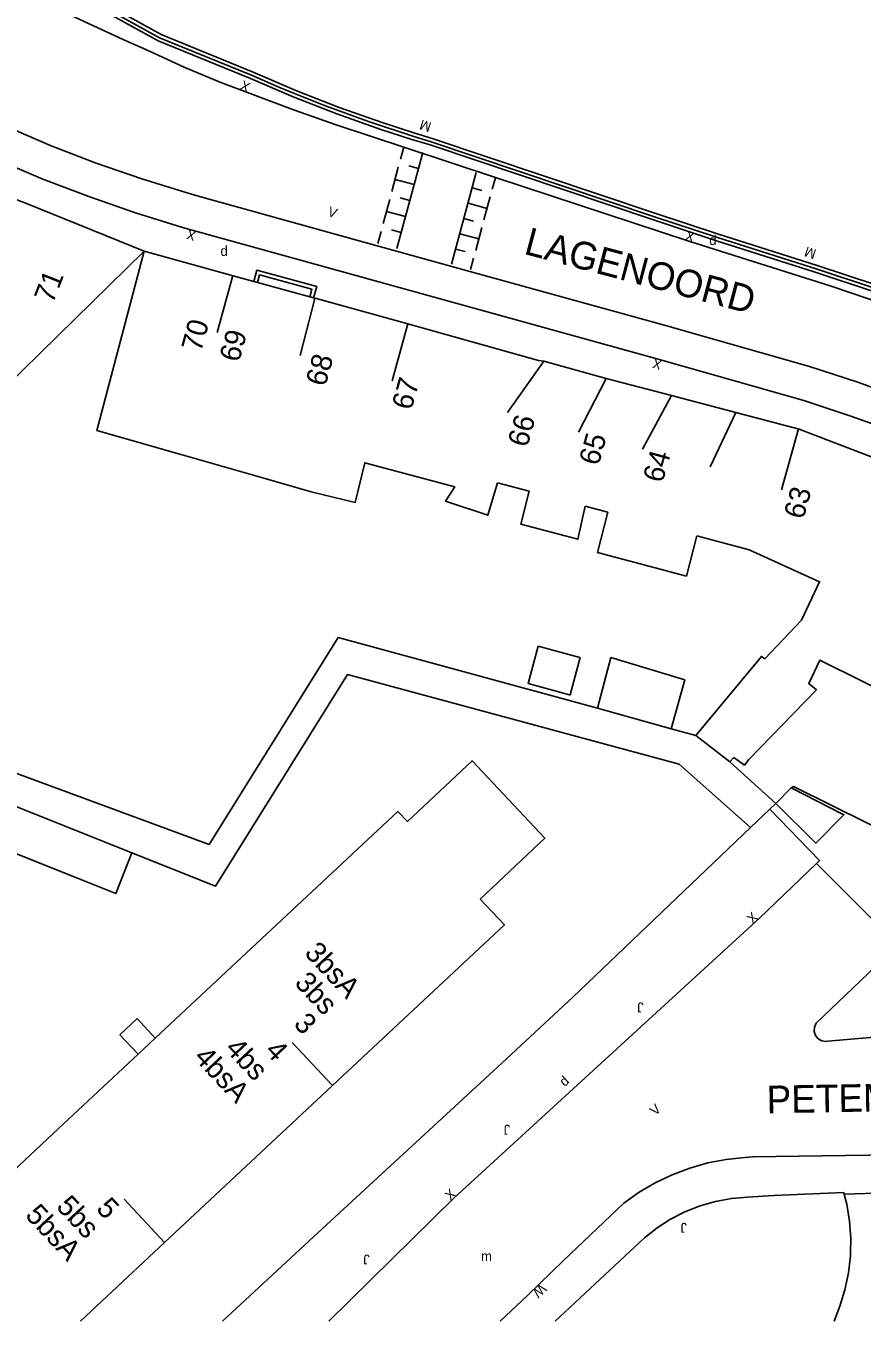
# Model space of a CAD drawing. Extents: x 134999 to 136502, y 457398 to 459002.
# Drawn here: x 135892.5 to 135934.9, y 457400 to 457465.7 of the extents above; entities that cross this region are included whole.
import ezdxf

# ---------------------------------------------------------------- set-up
doc = ezdxf.new("R2010")
doc.units = 0
for name, color, linetype in [('RI_DGTB_15', 7, 'Continuous'), ('RI_DGTB_23', 7, 'Continuous'), ('RI_DGTB_29', 7, 'Continuous'), ('RI_DGTB_30', 7, 'Continuous'), ('RI_DGTB_31', 7, 'Continuous'), ('RI_DGTB_35', 7, 'Continuous'), ('RI_DGTB_36', 7, 'Continuous'), ('RI_DGTB_37', 7, 'Continuous'), ('RI_DGTB_4', 7, 'Continuous'), ('RI_DGTB_43', 7, 'Continuous'), ('RI_DGTB_48', 7, 'Continuous'), ('RI_DGTB_5', 7, 'Continuous'), ('RI_DGTB_53', 7, 'Continuous'), ('RI_DGTB_54', 7, 'Continuous'), ('RI_DGTB_6', 7, 'Continuous')]:
    doc.layers.add(name, color=color, linetype=linetype)

msp = doc.modelspace()

# ---------------------------------------------------------------- linework, layer by layer
at = {"layer": 'RI_DGTB_15'}
for p, q in [((135902.98, 457453.041), (135902.178, 457450.15)), ((135907.143, 457451.886), (135906.388, 457448.983)), ((135911.853, 457450.585), (135911.056, 457447.693)), ((135918.741, 457448.698), (135916.903, 457446.092)), ((135921.913, 457447.827), (135920.499, 457445.104)), ((135925.226, 457446.955), (135923.748, 457444.242)), ((135928.483, 457446.098), (135927.177, 457443.34)), ((135931.66, 457445.262), (135930.798, 457442.179)), ((135908.027, 457411.949), (135905.979, 457414.141)), ((135899.508, 457403.991), (135897.46, 457406.183))]:
    msp.add_line(p, q, dxfattribs=at)
at = {"layer": 'RI_DGTB_23'}
msp.add_line((135929.236, 457425.042), (135930.21, 457425.971), dxfattribs=at)
at = {"layer": 'RI_DGTB_31'}
for p, q in [((135911.476, 457458.94), (135911.64, 457459.55)), ((135911.296, 457454.411), (135912.606, 457459.291)), ((135911.04, 457457.313), (135911.367, 457458.533)), ((135912.388, 457458.477), (135911.905, 457458.607)), ((135915.325, 457458.262), (135914.065, 457453.612)), ((135912.169, 457457.664), (135911.203, 457457.923)), ((135915.115, 457457.487), (135915.597, 457457.356)), ((135916.29, 457458), (135916.132, 457457.419)), ((135910.603, 457455.687), (135910.93, 457456.907)), ((135911.951, 457456.851), (135911.468, 457456.98)), ((135916.027, 457457.031), (135915.712, 457455.869)), ((135911.732, 457456.037), (135910.767, 457456.297)), ((135914.905, 457456.712), (135915.87, 457456.45)), ((135914.695, 457455.937), (135915.177, 457455.806)), ((135915.607, 457455.481), (135915.292, 457454.319)), ((135910.33, 457454.67), (135910.494, 457455.28)), ((135911.514, 457455.224), (135911.031, 457455.354)), ((135914.485, 457455.162), (135915.45, 457454.9)), ((135914.275, 457454.387), (135914.757, 457454.256)), ((135915.187, 457453.931), (135915.03, 457453.35))]:
    msp.add_line(p, q, dxfattribs=at)
at = {"layer": 'RI_DGTB_4'}
for p, q in [((135902.997, 457453.03), (135898.486, 457454.275)), ((135904.033, 457452.744), (135902.997, 457453.03)), ((135904.226, 457452.691), (135904.033, 457452.744)), ((135906.877, 457451.96), (135904.226, 457452.691)), ((135907.07, 457451.906), (135906.877, 457451.96)), ((135907.143, 457451.886), (135907.07, 457451.906)), ((135907.144, 457451.889), (135907.143, 457451.886)), ((135911.853, 457450.585), (135907.144, 457451.889)), ((135918.741, 457448.698), (135921.913, 457447.827)), ((135925.226, 457446.955), (135921.913, 457447.827)), ((135928.483, 457446.098), (135925.226, 457446.955)), ((135899.044, 457414.357), (135902.639, 457417.716)), ((135898.168, 457413.536), (135899.044, 457414.357)), ((135894.123, 457409.755), (135898.168, 457413.536)), ((135908.027, 457411.949), (135899.51, 457403.989)), ((135885.838, 457402.01), (135894.123, 457409.755)), ((135899.51, 457403.989), (135895.243, 457400))]:
    msp.add_line(p, q, dxfattribs=at)
for points in [[(135898.486, 457454.275), (135892.51, 457456.694), (135887.816, 457458.491), (135886.038, 457456.845)], [(135911.853, 457450.585), (135918.482, 457448.731), (135918.741, 457448.698)], [(135936.849, 457443.271), (135931.701, 457445.251), (135928.483, 457446.098)], [(135902.639, 457417.716), (135911.348, 457425.856), (135911.828, 457425.347), (135915.107, 457428.428), (135918.805, 457424.493), (135915.525, 457421.411), (135916.752, 457420.104), (135908.027, 457411.949)]]:
    msp.add_lwpolyline(points, dxfattribs=at)
at = {"layer": 'RI_DGTB_48'}
for points in [[(135907.07, 457451.906), (135907.23, 457452.486), (135904.193, 457453.323), (135904.033, 457452.744)], [(135906.877, 457451.96), (135906.984, 457452.346), (135904.333, 457453.077), (135904.226, 457452.691)]]:
    msp.add_lwpolyline(points, dxfattribs=at)
at = {"layer": 'RI_DGTB_5'}
for p, q in [((135904.664, 457442.722), (135900.402, 457443.94)), ((135914.243, 457442.322), (135909.855, 457443.495)), ((135918.002, 457442.097), (135916.391, 457442.525)), ((135922, 457441.032), (135920.85, 457441.339)), ((135929.145, 457428.484), (135932.584, 457432.026)), ((135928.181, 457428.371), (135926.45, 457429.7))]:
    msp.add_line(p, q, dxfattribs=at)
for points in [[(135898.486, 457454.275), (135886.13, 457442.181)], [(135898.486, 457454.275), (135896.072, 457445.177), (135900.402, 457443.94)], [(135909.855, 457443.495), (135909.669, 457443.545), (135909.183, 457441.53), (135906.941, 457442.071)], [(135904.664, 457442.722), (135906.941, 457442.071)], [(135926.509, 457439.833), (135925.984, 457437.799), (135921.477, 457438.998), (135922, 457441.032)], [(135931.818, 457435.552), (135932.736, 457437.508), (135929.166, 457439.127), (135926.509, 457439.833)], [(135926.45, 457429.7), (135929.787, 457433.722), (135929.962, 457433.601), (135931.818, 457435.552)], [(135938.118, 457432.628), (135937.735, 457432.807), (135937.011, 457431.411), (135932.751, 457433.531), (135932.181, 457432.341), (135932.584, 457432.026)], [(135929.145, 457428.484), (135928.921, 457428.211), (135928.381, 457428.591), (135928.181, 457428.371)]]:
    msp.add_lwpolyline(points, dxfattribs=at)
at = {"layer": 'RI_DGTB_53'}
for p, q in [((135893.431, 457466.863), (135897.445, 457464.993)), ((135897.445, 457464.993), (135898.753, 457464.426)), ((135933.984, 457406.432), (135936.14, 457406.51))]:
    msp.add_line(p, q, dxfattribs=at)
for points in [[(135898.753, 457464.426), (135900.54, 457463.596), (135902.359, 457462.839), (135906.111, 457461.424), (135908.22, 457460.69), (135911.643, 457459.559)], [(135885.961, 457462.996), (135886.063, 457462.821), (135886.09, 457462.619), (135886.05, 457462.45), (135885.55, 457461.28), (135886.03, 457461.06), (135893.34, 457457.94), (135895.676, 457457.045), (135898.039, 457456.225), (135900.427, 457455.481), (135900.91, 457455.34), (135924.54, 457448.8), (135931.93, 457446.7), (135934.326, 457445.916), (135936.695, 457445.056), (135939.036, 457444.121), (135941.346, 457443.112), (135943.623, 457442.031), (135945.865, 457440.878), (135946.49, 457440.54), (135952.32, 457436.93), (135961.15, 457431.35), (135962.14, 457432.83)], [(135885.961, 457462.996), (135893.755, 457459.628), (135896.042, 457458.751), (135898.36, 457457.947), (135900.712, 457457.214), (135901.172, 457457.08), (135910.299, 457454.554)], [(135911.643, 457459.559), (135916.296, 457458.022)], [(135916.296, 457458.022), (135926.11, 457454.78), (135933.32, 457452.5), (135936.113, 457451.549)], [(135910.299, 457454.554), (135915.003, 457453.252)], [(135915.003, 457453.252), (135924.797, 457450.541), (135932.22, 457448.432), (135934.667, 457447.631), (135937.081, 457446.755), (135939.467, 457445.802), (135941.82, 457444.774), (135944.14, 457443.673), (135946.417, 457442.502), (135947.094, 457442.135), (135952.968, 457438.499), (135962.14, 457432.83)], [(135930.41, 457406.37), (135933.96, 457406.53), (135933.984, 457406.432)], [(135934.298, 457403.441), (135934.313, 457404.192), (135934.25, 457405.064), (135934.108, 457405.927), (135933.984, 457406.432)]]:
    msp.add_lwpolyline(points, dxfattribs=at)
at = {"layer": 'RI_DGTB_54'}
for p, q in [((135913.031, 457459.833), (135912.108, 457460.116)), ((135924.319, 457456.044), (135913.036, 457459.832)), ((135924.315, 457456.046), (135927.508, 457454.996)), ((135931.605, 457453.689), (135927.508, 457454.996)), ((135932.555, 457453.385), (135931.605, 457453.689)), ((135925.199, 457430.051), (135926.45, 457429.7)), ((135930.515, 457426.254), (135928.181, 457428.371)), ((135931.299, 457427.047), (135931.419, 457427.118)), ((135932.571, 457423.212), (135936.711, 457419.079))]:
    msp.add_line(p, q, dxfattribs=at)
for points in [[(135894.609, 457467.494), (135899.187, 457464.947), (135903.864, 457463.044), (135906.043, 457462.106), (135908.252, 457461.241), (135910.489, 457460.452), (135912.057, 457459.949), (135912.98, 457459.666), (135924.26, 457455.88), (135927.459, 457454.828), (135932.502, 457453.218), (135935.477, 457452.235)], [(135903.918, 457463.212), (135899.263, 457465.105), (135894.696, 457467.646)], [(135894.779, 457467.8), (135899.339, 457465.263), (135904.008, 457463.363), (135906.177, 457462.429), (135908.377, 457461.568), (135910.605, 457460.783), (135912.16, 457460.284), (135913.091, 457459.998), (135924.373, 457456.21), (135927.562, 457455.162), (135932.608, 457453.552), (135935.587, 457452.567)], [(135912.108, 457460.116), (135909.852, 457460.854), (135907.623, 457461.667), (135905.422, 457462.555), (135903.918, 457463.212)], [(135932.555, 457453.385), (135935.526, 457452.403), (135938.471, 457451.346), (135941.388, 457450.214), (135944.275, 457449.008), (135944.66, 457448.84)], [(135921.464, 457431.094), (135908.317, 457434.676), (135901.775, 457424.184), (135877.806, 457433.028), (135876.61, 457433.605), (135866.508, 457443.509)], [(135929.236, 457425.042), (135925.62, 457428.259), (135908.798, 457432.802), (135902.103, 457422.065), (135897.861, 457423.761)], [(135937.037, 457424.328), (135931.419, 457427.118), (135931.299, 457427.047)], [(135930.21, 457425.971), (135930.515, 457426.254)], [(135932.571, 457423.212), (135932.735, 457423.369), (135930.21, 457425.971)], [(135902.455, 457400), (135907.279, 457404.474), (135916.611, 457413.08), (135920.219, 457416.441), (135929.236, 457425.042)], [(135932.571, 457423.212), (135929.701, 457420.459), (135914.194, 457406.25), (135907.842, 457400)], [(135964, 457419.73), (135955.338, 457412.597), (135955.126, 457412.378), (135954.382, 457411.684), (135953.586, 457411.05), (135952.742, 457410.481), (135951.857, 457409.98), (135950.935, 457409.55), (135949.982, 457409.194), (135949.004, 457408.913), (135948.007, 457408.711), (135946.997, 457408.587), (135929.352, 457408.326), (135928.938, 457408.306), (135927.993, 457408.203), (135927.06, 457408.021), (135926.146, 457407.761), (135925.257, 457407.425), (135924.399, 457407.016), (135923.578, 457406.536), (135922.801, 457405.989), (135919.745, 457403.067), (135917.919, 457401.295), (135916.535, 457400)], [(135936.711, 457419.079), (135932.559, 457415.109), (135932.47, 457414.912), (135932.459, 457414.697), (135932.526, 457414.492), (135932.662, 457414.325), (135932.85, 457414.219), (135933.063, 457414.187), (135933.154, 457414.198), (135936.28, 457414.477), (135941.741, 457414.716), (135947.431, 457414.857), (135948.086, 457415.038), (135948.716, 457415.295), (135949.311, 457415.624), (135949.864, 457416.021), (135950.113, 457416.235), (135951.624, 457417.426), (135953.26, 457418.84)], [(135919.33, 457400), (135923.846, 457404.216), (135924.489, 457404.725), (135925.178, 457405.169), (135925.907, 457405.544), (135926.67, 457405.846), (135927.458, 457406.072), (135928.264, 457406.221), (135929.081, 457406.29), (135930.41, 457406.37)], [(135934.298, 457403.441), (135934.295, 457403.317), (135934.198, 457402.448), (135934.022, 457401.592), (135933.768, 457400.755), (135933.468, 457400)]]:
    msp.add_lwpolyline(points, dxfattribs=at)
at = {"layer": 'RI_DGTB_6'}
for p, q in [((135918.455, 457434.237), (135920.579, 457433.668)), ((135921.464, 457431.094), (135922.147, 457433.663)), ((135931.299, 457427.047), (135930.515, 457426.254)), ((135891.94, 457426.126), (135897.861, 457423.761)), ((135899.044, 457414.357), (135898.124, 457415.344))]:
    msp.add_line(p, q, dxfattribs=at)
for points in [[(135916.391, 457442.525), (135915.901, 457440.881), (135913.764, 457441.594), (135914.243, 457442.322)], [(135920.85, 457441.339), (135920.475, 457439.666), (135917.576, 457440.437), (135918.002, 457442.097)], [(135920.046, 457431.778), (135917.948, 457432.345), (135918.455, 457434.237)], [(135920.579, 457433.668), (135920.584, 457433.667), (135920.077, 457431.769), (135920.046, 457431.778)], [(135925.199, 457430.051), (135925.892, 457432.53), (135922.147, 457433.663)], [(135925.199, 457430.051), (135921.464, 457431.094)], [(135930.515, 457426.254), (135932.54, 457424.249), (135933.966, 457425.691), (135931.299, 457427.047)], [(135897.861, 457423.761), (135897.037, 457421.691), (135895.178, 457422.431), (135893.785, 457422.988), (135891.116, 457424.056), (135891.94, 457426.126)], [(135898.168, 457413.536), (135897.247, 457414.524), (135898.124, 457415.344)]]:
    msp.add_lwpolyline(points, dxfattribs=at)

# ---------------------------------------------------------------- texts
at = {"layer": 'RI_DGTB_29'}
for height, rotation, p in [(0.5, 359.99963, (135927.14, 457454.59)), (0.5, 359.99963, (135902.35, 457454.04)), (0.499, 42.77306, (135919.811, 457411.869))]:
    msp.add_text('d', height=height, rotation=rotation, dxfattribs=at).set_placement(p)
at = {"layer": 'RI_DGTB_30'}
for s, height, rotation, p in [('X', 0.5, 335.82156, (135903.292, 457462.502)), ('V', 0.5, 340.20068, (135907.74, 457456.09)), ('X', 0.5, 163.51869, (135901.15, 457455.269)), ('X', 0.5, 342.08344, (135925.872, 457454.857)), ('X', 0.5, 164.33173, (135924.781, 457448.732)), ('X', 0.499, 43.255, (135929.337, 457420.12)), ('V', 0.499, 42.50343, (135924.404, 457410.391)), ('X', 0.499, 42.50323, (135914.01, 457406.082)), ('W', 0.499, 223.13344, (135918.594, 457401.934))]:
    msp.add_text(s, height=height, rotation=rotation, dxfattribs=at).set_placement(p)
at = {"layer": 'RI_DGTB_31'}
for s, height, rotation, p in [('M', 0.499, 162.4303, (135913.083, 457460.787)), ('M', 0.499, 162.31183, (135932.603, 457454.345)), ('J', 0.5, 179.99998, (135923.81, 457416.167)), ('J', 0.5, 179.99998, (135917.04, 457409.961)), ('J', 0.5, 179.99998, (135926.007, 457404.982)), ('J', 0.5, 179.99998, (135909.921, 457403.372))]:
    msp.add_text(s, height=height, rotation=rotation, dxfattribs=at).set_placement(p)
at = {"layer": 'RI_DGTB_35'}
for s, rotation, p in [('71', 68.4502, (135893.845, 457451.583)), ('70', 74.4636, (135901.36, 457449.128)), ('3', 313.0572, (135906.013, 457415.037))]:
    msp.add_text(s, height=1.054, rotation=rotation, dxfattribs=at).set_placement(p)
at = {"layer": 'RI_DGTB_36'}
for s, rotation, p in [('69', 74.4635, (135903.286, 457448.601)), ('68', 74.4625, (135907.665, 457447.371)), ('67', 74.4608, (135912.03, 457446.169)), ('66', 74.4562, (135917.91, 457444.287)), ('65', 74.4535, (135921.522, 457443.356)), ('64', 74.4507, (135924.767, 457442.482)), ('63', 74.4455, (135931.912, 457440.632)), ('3bsA', 313.0503, (135906.561, 457418.635)), ('3bs', 313.0541, (135906.057, 457417.116)), ('4bs', 313.0541, (135902.531, 457413.778)), ('4', 313.0503, (135904.555, 457413.667)), ('4bsA', 313.0541, (135900.953, 457413.338)), ('5bs', 313.0541, (135893.975, 457405.77)), ('5', 313.0541, (135895.999, 457405.662)), ('5bsA', 313.0541, (135892.399, 457405.33))]:
    msp.add_text(s, height=1.054, rotation=rotation, dxfattribs=at).set_placement(p)
at = {"layer": 'RI_DGTB_37'}
for s, rotation, p in [('LAGENOORD', 345.12671, (135917.687, 457454.152)), ('PETEMOEDERSLAAN', 0.97715, (135930.059, 457410.542))]:
    msp.add_text(s, height=1.4, rotation=rotation, dxfattribs=at).set_placement(p)
at = {"layer": 'RI_DGTB_43'}
msp.add_text('m', height=0.5, dxfattribs=at).set_placement((135915.56, 457403.046))

doc.saveas('drawing.dxf')
